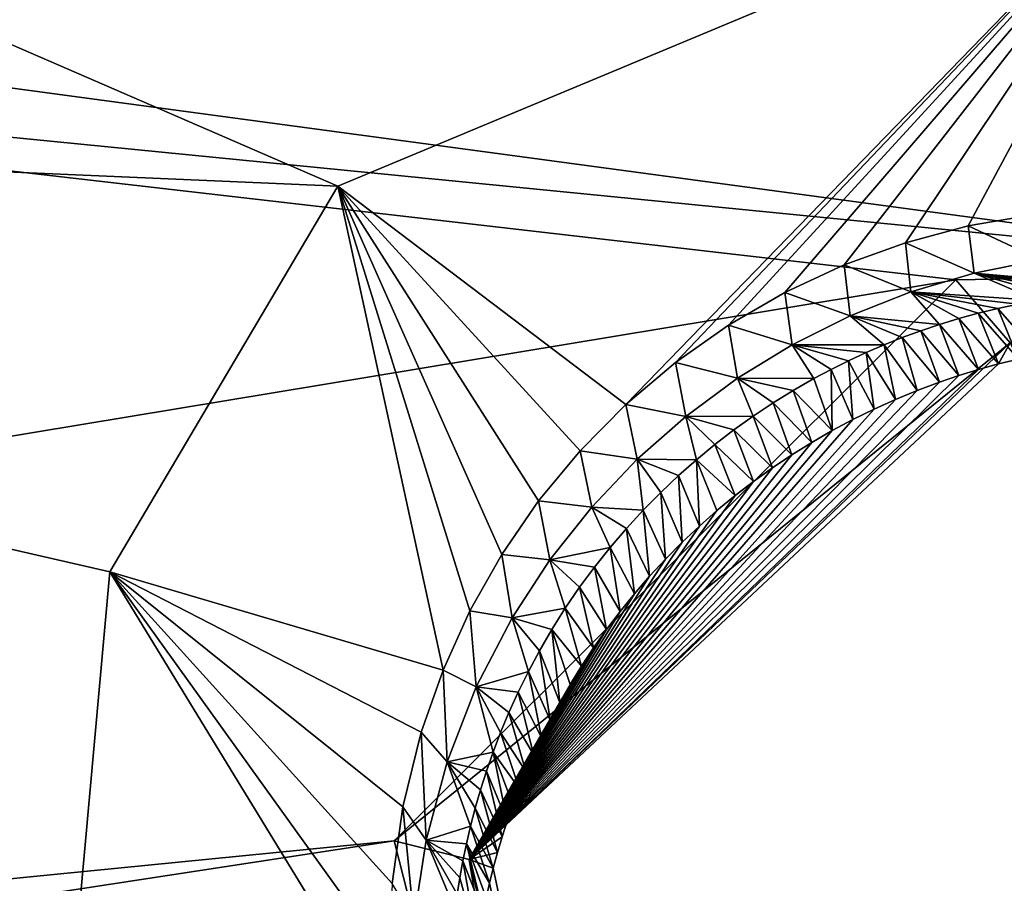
# Model space of a CAD drawing. Header units: millimetres. Extents: x -147 to 294, y -82 to 275.
# Tile 463 of 609: x 203.28 to 206.09, y 241.56 to 244.02. Entities that reach past the tile are written whole.
import ezdxf

# ---------------------------------------------------------------- set-up
doc = ezdxf.new("R2010")
doc.units = ezdxf.units.MM
doc.header["$LTSCALE"] = 67.506716
for name, color, linetype in [('1643', 7, 'CONTINUOUS'), ('1670', 7, 'CONTINUOUS'), ('3783', 7, 'CONTINUOUS'), ('3784', 7, 'CONTINUOUS'), ('3786', 7, 'CONTINUOUS'), ('3787', 7, 'CONTINUOUS'), ('3790', 7, 'CONTINUOUS'), ('499', 7, 'CONTINUOUS'), ('841', 7, 'CONTINUOUS')]:
    doc.layers.add(name, color=color, linetype=linetype)

msp = doc.modelspace()

# ---------------------------------------------------------------- linework, layer by layer
at = {"layer": '1643', "linetype": 'CONTINUOUS'}
for points in [[(200.2318, 245.267, -6.3177), (204.1886, 243.5497, -6.3615), (197.4909, 243.8387, -6.6114), (200.2318, 245.267, -6.3177)], [(206.5782, 244.5473, -6.2096), (204.1886, 243.5497, -6.3615), (200.2318, 245.267, -6.3177), (206.5782, 244.5473, -6.2096)], [(203.4111, 241.0235, -6.6708), (192.5469, 241.0558, -7.3231), (195.8815, 244.3368, -6.6487), (203.4111, 241.0235, -6.6708)], [(197.4909, 243.8387, -6.6114), (203.4111, 241.0235, -6.6708), (195.8815, 244.3368, -6.6487), (197.4909, 243.8387, -6.6114)], [(203.5397, 242.452, -6.5007), (203.4111, 241.0235, -6.6708), (197.4909, 243.8387, -6.6114), (203.5397, 242.452, -6.5007)], [(204.1886, 243.5497, -6.3615), (203.5397, 242.452, -6.5007), (197.4909, 243.8387, -6.6114), (204.1886, 243.5497, -6.3615)]]:
    msp.add_3dface(points, dxfattribs=at)
at = {"layer": '1670', "linetype": 'CONTINUOUS'}
for points in [[(213.4618, 246.7322, -3.7288), (198.5865, 244.4599, -4.1641), (207.1573, 243.304, -4.0113), (213.4618, 246.7322, -3.7288)], [(198.5865, 244.4599, -4.1641), (197.4115, 244.2676, -4.2472), (207.1573, 243.304, -4.0113), (198.5865, 244.4599, -4.1641)], [(197.4115, 244.2676, -4.2472), (184.3451, 239.7066, -6.0448), (205.9488, 243.2832, -4.0343), (197.4115, 244.2676, -4.2472)], [(207.1573, 243.304, -4.0113), (197.4115, 244.2676, -4.2472), (205.9488, 243.2832, -4.0343), (207.1573, 243.304, -4.0113)], [(205.9488, 243.2832, -4.0343), (184.3451, 239.7066, -6.0448), (204.3495, 241.686, -4.246), (205.9488, 243.2832, -4.0343)], [(184.3451, 239.7066, -6.0448), (192.1253, 239.8158, -5.2073), (204.3495, 241.686, -4.246), (184.3451, 239.7066, -6.0448)], [(192.1253, 239.8158, -5.2073), (204.9308, 239.4, -4.4978), (204.3495, 241.686, -4.246), (192.1253, 239.8158, -5.2073)]]:
    msp.add_3dface(points, dxfattribs=at)
at = {"layer": '3783', "linetype": 'CONTINUOUS'}
for points in [[(205.9488, 243.2832, -4.0343), (204.3495, 241.686, -4.246), (206.1031, 243.1038, -4.1499), (205.9488, 243.2832, -4.0343)], [(207.1573, 243.304, -4.0113), (205.9488, 243.2832, -4.0343), (206.1031, 243.1038, -4.1499), (207.1573, 243.304, -4.0113)], [(206.1031, 243.1038, -4.1499), (204.3495, 241.686, -4.246), (204.5627, 241.6326, -4.347), (206.1031, 243.1038, -4.1499)], [(206.1031, 243.1038, -4.1499), (204.5627, 241.6326, -4.347), (206.0696, 243.0434, -4.4004), (206.1031, 243.1038, -4.1499)], [(206.1267, 243.0574, -4.3972), (206.1031, 243.1038, -4.1499), (206.0696, 243.0434, -4.4004), (206.1267, 243.0574, -4.3972)], [(206.0696, 243.0434, -4.4004), (204.5627, 241.6326, -4.347), (206.013, 243.0278, -4.4038), (206.0696, 243.0434, -4.4004)], [(206.013, 243.0278, -4.4038), (204.5627, 241.6326, -4.347), (205.957, 243.0105, -4.4074), (206.013, 243.0278, -4.4038)], [(205.957, 243.0105, -4.4074), (204.5627, 241.6326, -4.347), (205.9015, 242.9917, -4.4111), (205.957, 243.0105, -4.4074)], [(205.9015, 242.9917, -4.4111), (204.5627, 241.6326, -4.347), (205.8388, 242.9682, -4.4155), (205.9015, 242.9917, -4.4111)], [(205.8388, 242.9682, -4.4155), (204.5627, 241.6326, -4.347), (205.7768, 242.9426, -4.4201), (205.8388, 242.9682, -4.4155)], [(205.7768, 242.9426, -4.4201), (204.5627, 241.6326, -4.347), (205.7156, 242.9149, -4.4248), (205.7768, 242.9426, -4.4201)], [(205.7156, 242.9149, -4.4248), (204.5627, 241.6326, -4.347), (205.6553, 242.8852, -4.4297), (205.7156, 242.9149, -4.4248)], [(205.6553, 242.8852, -4.4297), (204.5627, 241.6326, -4.347), (205.5962, 242.8536, -4.4348), (205.6553, 242.8852, -4.4297)], [(205.5962, 242.8536, -4.4348), (204.5627, 241.6326, -4.347), (205.5383, 242.8202, -4.44), (205.5962, 242.8536, -4.4348)], [(205.5383, 242.8202, -4.44), (204.5627, 241.6326, -4.347), (205.4818, 242.785, -4.4454), (205.5383, 242.8202, -4.44)], [(205.4818, 242.785, -4.4454), (204.5627, 241.6326, -4.347), (205.4265, 242.7479, -4.4509), (205.4818, 242.785, -4.4454)], [(205.4265, 242.7479, -4.4509), (204.5627, 241.6326, -4.347), (205.3725, 242.7091, -4.4565), (205.4265, 242.7479, -4.4509)], [(205.3725, 242.7091, -4.4565), (204.5627, 241.6326, -4.347), (205.3198, 242.6685, -4.4622), (205.3725, 242.7091, -4.4565)], [(205.3198, 242.6685, -4.4622), (204.5627, 241.6326, -4.347), (205.2685, 242.6261, -4.4681), (205.3198, 242.6685, -4.4622)], [(205.2685, 242.6261, -4.4681), (204.5627, 241.6326, -4.347), (205.2184, 242.5819, -4.4742), (205.2685, 242.6261, -4.4681)], [(205.2184, 242.5819, -4.4742), (204.5627, 241.6326, -4.347), (205.1695, 242.5357, -4.4804), (205.2184, 242.5819, -4.4742)], [(205.1695, 242.5357, -4.4804), (204.5627, 241.6326, -4.347), (205.1222, 242.4879, -4.4867), (205.1695, 242.5357, -4.4804)], [(205.1222, 242.4879, -4.4867), (204.5627, 241.6326, -4.347), (205.0768, 242.4389, -4.4931), (205.1222, 242.4879, -4.4867)], [(205.0768, 242.4389, -4.4931), (204.5627, 241.6326, -4.347), (205.0338, 242.3892, -4.4995), (205.0768, 242.4389, -4.4931)], [(205.0338, 242.3892, -4.4995), (204.5627, 241.6326, -4.347), (204.9929, 242.3388, -4.5058), (205.0338, 242.3892, -4.4995)], [(204.9929, 242.3388, -4.5058), (204.5627, 241.6326, -4.347), (204.9539, 242.2874, -4.5122), (204.9929, 242.3388, -4.5058)], [(204.9539, 242.2874, -4.5122), (204.5627, 241.6326, -4.347), (204.917, 242.2353, -4.5187), (204.9539, 242.2874, -4.5122)], [(204.917, 242.2353, -4.5187), (204.5627, 241.6326, -4.347), (204.8824, 242.1829, -4.525), (204.917, 242.2353, -4.5187)], [(204.8824, 242.1829, -4.525), (204.5627, 241.6326, -4.347), (204.8503, 242.1309, -4.5313), (204.8824, 242.1829, -4.525)], [(204.8503, 242.1309, -4.5313), (204.5627, 241.6326, -4.347), (204.8208, 242.0798, -4.5374), (204.8503, 242.1309, -4.5313)], [(204.8208, 242.0798, -4.5374), (204.5627, 241.6326, -4.347), (204.7937, 242.0296, -4.5433), (204.8208, 242.0798, -4.5374)], [(204.7937, 242.0296, -4.5433), (204.5627, 241.6326, -4.347), (204.7688, 241.98, -4.5491), (204.7937, 242.0296, -4.5433)], [(204.7688, 241.98, -4.5491), (204.5627, 241.6326, -4.347), (204.7458, 241.9311, -4.5547), (204.7688, 241.98, -4.5491)], [(204.7458, 241.9311, -4.5547), (204.5627, 241.6326, -4.347), (204.7246, 241.8828, -4.5603), (204.7458, 241.9311, -4.5547)], [(204.7246, 241.8828, -4.5603), (204.5627, 241.6326, -4.347), (204.7051, 241.8349, -4.5657), (204.7246, 241.8828, -4.5603)], [(204.7051, 241.8349, -4.5657), (204.5627, 241.6326, -4.347), (204.6873, 241.7879, -4.571), (204.7051, 241.8349, -4.5657)], [(204.6873, 241.7879, -4.571), (204.5627, 241.6326, -4.347), (204.6712, 241.7419, -4.5762), (204.6873, 241.7879, -4.571)], [(204.6712, 241.7419, -4.5762), (204.5627, 241.6326, -4.347), (204.6566, 241.6966, -4.5812), (204.6712, 241.7419, -4.5762)], [(204.3495, 241.686, -4.246), (204.9308, 239.4, -4.4978), (204.5627, 241.6326, -4.347), (204.3495, 241.686, -4.246)], [(204.6566, 241.6966, -4.5812), (204.5627, 241.6326, -4.347), (204.6434, 241.6521, -4.586), (204.6566, 241.6966, -4.5812)], [(204.6434, 241.6521, -4.586), (204.5627, 241.6326, -4.347), (204.6314, 241.6081, -4.5908), (204.6434, 241.6521, -4.586)], [(204.9308, 239.4, -4.4978), (205.0712, 239.5403, -4.5463), (204.5627, 241.6326, -4.347), (204.9308, 239.4, -4.4978)], [(204.5627, 241.6326, -4.347), (205.0712, 239.5403, -4.5463), (204.6314, 241.6081, -4.5908), (204.5627, 241.6326, -4.347)], [(204.6314, 241.6081, -4.5908), (205.0712, 239.5403, -4.5463), (204.6207, 241.5651, -4.5955), (204.6314, 241.6081, -4.5908)], [(204.6207, 241.5651, -4.5955), (205.0712, 239.5403, -4.5463), (204.6112, 241.523, -4.6), (204.6207, 241.5651, -4.5955)]]:
    msp.add_3dface(points, dxfattribs=at)
at = {"layer": '3784', "linetype": 'CONTINUOUS'}
for points in [[(206.0678, 243.2015, -5.0457), (206.1267, 243.0574, -4.3972), (206.0118, 243.1878, -5.0483), (206.0678, 243.2015, -5.0457)], [(206.1246, 243.2137, -5.0434), (206.1842, 243.0698, -4.394), (206.0678, 243.2015, -5.0457), (206.1246, 243.2137, -5.0434)], [(206.1842, 243.0698, -4.394), (206.1267, 243.0574, -4.3972), (206.0678, 243.2015, -5.0457), (206.1842, 243.0698, -4.394)], [(205.9567, 243.1726, -5.0509), (206.013, 243.0278, -4.4038), (205.9024, 243.1561, -5.0538), (205.9567, 243.1726, -5.0509)], [(206.0118, 243.1878, -5.0483), (206.0696, 243.0434, -4.4004), (205.9567, 243.1726, -5.0509), (206.0118, 243.1878, -5.0483)], [(206.0696, 243.0434, -4.4004), (206.013, 243.0278, -4.4038), (205.9567, 243.1726, -5.0509), (206.0696, 243.0434, -4.4004)], [(206.1267, 243.0574, -4.3972), (206.0696, 243.0434, -4.4004), (206.0118, 243.1878, -5.0483), (206.1267, 243.0574, -4.3972)], [(205.8488, 243.138, -5.0567), (205.9015, 242.9917, -4.4111), (205.796, 243.1186, -5.0599), (205.8488, 243.138, -5.0567)], [(205.9024, 243.1561, -5.0538), (205.957, 243.0105, -4.4074), (205.8488, 243.138, -5.0567), (205.9024, 243.1561, -5.0538)], [(205.957, 243.0105, -4.4074), (205.9015, 242.9917, -4.4111), (205.8488, 243.138, -5.0567), (205.957, 243.0105, -4.4074)], [(206.013, 243.0278, -4.4038), (205.957, 243.0105, -4.4074), (205.9024, 243.1561, -5.0538), (206.013, 243.0278, -4.4038)], [(205.796, 243.1186, -5.0599), (205.8388, 242.9682, -4.4155), (205.7441, 243.0979, -5.0631), (205.796, 243.1186, -5.0599)], [(205.9015, 242.9917, -4.4111), (205.8388, 242.9682, -4.4155), (205.796, 243.1186, -5.0599), (205.9015, 242.9917, -4.4111)], [(205.7441, 243.0979, -5.0631), (205.7768, 242.9426, -4.4201), (205.693, 243.0758, -5.0665), (205.7441, 243.0979, -5.0631)], [(205.8388, 242.9682, -4.4155), (205.7768, 242.9426, -4.4201), (205.7441, 243.0979, -5.0631), (205.8388, 242.9682, -4.4155)], [(205.693, 243.0758, -5.0665), (205.7156, 242.9149, -4.4248), (205.6427, 243.0525, -5.0701), (205.693, 243.0758, -5.0665)], [(205.7768, 242.9426, -4.4201), (205.7156, 242.9149, -4.4248), (205.693, 243.0758, -5.0665), (205.7768, 242.9426, -4.4201)], [(205.5931, 243.0278, -5.0737), (205.5962, 242.8536, -4.4348), (205.5443, 243.0018, -5.0776), (205.5931, 243.0278, -5.0737)], [(205.6427, 243.0525, -5.0701), (205.6553, 242.8852, -4.4297), (205.5931, 243.0278, -5.0737), (205.6427, 243.0525, -5.0701)], [(205.6553, 242.8852, -4.4297), (205.5962, 242.8536, -4.4348), (205.5931, 243.0278, -5.0737), (205.6553, 242.8852, -4.4297)], [(205.7156, 242.9149, -4.4248), (205.6553, 242.8852, -4.4297), (205.6427, 243.0525, -5.0701), (205.7156, 242.9149, -4.4248)], [(205.5443, 243.0018, -5.0776), (205.5962, 242.8536, -4.4348), (205.4855, 242.9681, -5.0824), (205.5443, 243.0018, -5.0776)], [(205.4855, 242.9681, -5.0824), (205.5383, 242.8202, -4.44), (205.428, 242.9326, -5.0875), (205.4855, 242.9681, -5.0824)], [(205.5962, 242.8536, -4.4348), (205.5383, 242.8202, -4.44), (205.4855, 242.9681, -5.0824), (205.5962, 242.8536, -4.4348)], [(205.428, 242.9326, -5.0875), (205.4818, 242.785, -4.4454), (205.3716, 242.8951, -5.0928), (205.428, 242.9326, -5.0875)], [(205.5383, 242.8202, -4.44), (205.4818, 242.785, -4.4454), (205.428, 242.9326, -5.0875), (205.5383, 242.8202, -4.44)], [(205.3716, 242.8951, -5.0928), (205.4265, 242.7479, -4.4509), (205.3164, 242.8555, -5.0982), (205.3716, 242.8951, -5.0928)], [(205.4818, 242.785, -4.4454), (205.4265, 242.7479, -4.4509), (205.3716, 242.8951, -5.0928), (205.4818, 242.785, -4.4454)], [(205.3164, 242.8555, -5.0982), (205.3725, 242.7091, -4.4565), (205.2626, 242.8142, -5.1039), (205.3164, 242.8555, -5.0982)], [(205.4265, 242.7479, -4.4509), (205.3725, 242.7091, -4.4565), (205.3164, 242.8555, -5.0982), (205.4265, 242.7479, -4.4509)], [(205.2626, 242.8142, -5.1039), (205.3198, 242.6685, -4.4622), (205.2101, 242.7709, -5.1098), (205.2626, 242.8142, -5.1039)], [(205.3725, 242.7091, -4.4565), (205.3198, 242.6685, -4.4622), (205.2626, 242.8142, -5.1039), (205.3725, 242.7091, -4.4565)], [(205.2101, 242.7709, -5.1098), (205.2184, 242.5819, -4.4742), (205.1586, 242.7255, -5.1159), (205.2101, 242.7709, -5.1098)], [(205.3198, 242.6685, -4.4622), (205.2685, 242.6261, -4.4681), (205.2101, 242.7709, -5.1098), (205.3198, 242.6685, -4.4622)], [(205.2685, 242.6261, -4.4681), (205.2184, 242.5819, -4.4742), (205.2101, 242.7709, -5.1098), (205.2685, 242.6261, -4.4681)], [(205.1586, 242.7255, -5.1159), (205.1695, 242.5357, -4.4804), (205.1082, 242.6777, -5.1223), (205.1586, 242.7255, -5.1159)], [(205.2184, 242.5819, -4.4742), (205.1695, 242.5357, -4.4804), (205.1586, 242.7255, -5.1159), (205.2184, 242.5819, -4.4742)], [(205.1082, 242.6777, -5.1223), (205.1222, 242.4879, -4.4867), (205.0587, 242.6274, -5.1289), (205.1082, 242.6777, -5.1223)], [(205.1695, 242.5357, -4.4804), (205.1222, 242.4879, -4.4867), (205.1082, 242.6777, -5.1223), (205.1695, 242.5357, -4.4804)], [(205.0587, 242.6274, -5.1289), (205.0768, 242.4389, -4.4931), (205.0105, 242.575, -5.1358), (205.0587, 242.6274, -5.1289)], [(205.1222, 242.4879, -4.4867), (205.0768, 242.4389, -4.4931), (205.0587, 242.6274, -5.1289), (205.1222, 242.4879, -4.4867)], [(205.0105, 242.575, -5.1358), (205.0338, 242.3892, -4.4995), (204.9641, 242.5207, -5.1429), (205.0105, 242.575, -5.1358)], [(205.0768, 242.4389, -4.4931), (205.0338, 242.3892, -4.4995), (205.0105, 242.575, -5.1358), (205.0768, 242.4389, -4.4931)], [(204.9641, 242.5207, -5.1429), (204.9929, 242.3388, -4.5058), (204.9199, 242.465, -5.1501), (204.9641, 242.5207, -5.1429)], [(205.0338, 242.3892, -4.4995), (204.9929, 242.3388, -4.5058), (204.9641, 242.5207, -5.1429), (205.0338, 242.3892, -4.4995)], [(204.9199, 242.465, -5.1501), (204.9539, 242.2874, -4.5122), (204.8774, 242.4074, -5.1575), (204.9199, 242.465, -5.1501)], [(204.9929, 242.3388, -4.5058), (204.9539, 242.2874, -4.5122), (204.9199, 242.465, -5.1501), (204.9929, 242.3388, -4.5058)], [(204.8774, 242.4074, -5.1575), (204.917, 242.2353, -4.5187), (204.8367, 242.3477, -5.1651), (204.8774, 242.4074, -5.1575)], [(204.9539, 242.2874, -4.5122), (204.917, 242.2353, -4.5187), (204.8774, 242.4074, -5.1575), (204.9539, 242.2874, -4.5122)], [(204.8367, 242.3477, -5.1651), (204.8824, 242.1829, -4.525), (204.7984, 242.2871, -5.1728), (204.8367, 242.3477, -5.1651)], [(204.917, 242.2353, -4.5187), (204.8824, 242.1829, -4.525), (204.8367, 242.3477, -5.1651), (204.917, 242.2353, -4.5187)], [(204.7984, 242.2871, -5.1728), (204.8208, 242.0798, -4.5374), (204.7633, 242.2267, -5.1804), (204.7984, 242.2871, -5.1728)], [(204.8824, 242.1829, -4.525), (204.8503, 242.1309, -4.5313), (204.7984, 242.2871, -5.1728), (204.8824, 242.1829, -4.525)], [(204.8503, 242.1309, -4.5313), (204.8208, 242.0798, -4.5374), (204.7984, 242.2871, -5.1728), (204.8503, 242.1309, -4.5313)], [(204.7633, 242.2267, -5.1804), (204.7937, 242.0296, -4.5433), (204.7315, 242.1674, -5.1878), (204.7633, 242.2267, -5.1804)], [(204.8208, 242.0798, -4.5374), (204.7937, 242.0296, -4.5433), (204.7633, 242.2267, -5.1804), (204.8208, 242.0798, -4.5374)], [(204.7315, 242.1674, -5.1878), (204.7688, 241.98, -4.5491), (204.7025, 242.1089, -5.1951), (204.7315, 242.1674, -5.1878)], [(204.7937, 242.0296, -4.5433), (204.7688, 241.98, -4.5491), (204.7315, 242.1674, -5.1878), (204.7937, 242.0296, -4.5433)], [(204.7025, 242.1089, -5.1951), (204.7458, 241.9311, -4.5547), (204.6761, 242.0511, -5.2022), (204.7025, 242.1089, -5.1951)], [(204.7688, 241.98, -4.5491), (204.7458, 241.9311, -4.5547), (204.7025, 242.1089, -5.1951), (204.7688, 241.98, -4.5491)], [(204.6761, 242.0511, -5.2022), (204.7246, 241.8828, -4.5603), (204.6523, 241.9943, -5.2092), (204.6761, 242.0511, -5.2022)], [(204.7458, 241.9311, -4.5547), (204.7246, 241.8828, -4.5603), (204.6761, 242.0511, -5.2022), (204.7458, 241.9311, -4.5547)], [(204.6523, 241.9943, -5.2092), (204.7051, 241.8349, -4.5657), (204.6309, 241.9384, -5.2161), (204.6523, 241.9943, -5.2092)], [(204.7246, 241.8828, -4.5603), (204.7051, 241.8349, -4.5657), (204.6523, 241.9943, -5.2092), (204.7246, 241.8828, -4.5603)], [(204.6309, 241.9384, -5.2161), (204.6712, 241.7419, -4.5762), (204.6119, 241.8839, -5.2227), (204.6309, 241.9384, -5.2161)], [(204.7051, 241.8349, -4.5657), (204.6873, 241.7879, -4.571), (204.6309, 241.9384, -5.2161), (204.7051, 241.8349, -4.5657)], [(204.6873, 241.7879, -4.571), (204.6712, 241.7419, -4.5762), (204.6309, 241.9384, -5.2161), (204.6873, 241.7879, -4.571)], [(204.6119, 241.8839, -5.2227), (204.6566, 241.6966, -4.5812), (204.5949, 241.8307, -5.2292), (204.6119, 241.8839, -5.2227)], [(204.6712, 241.7419, -4.5762), (204.6566, 241.6966, -4.5812), (204.6119, 241.8839, -5.2227), (204.6712, 241.7419, -4.5762)], [(204.5949, 241.8307, -5.2292), (204.6434, 241.6521, -4.586), (204.5799, 241.7786, -5.2355), (204.5949, 241.8307, -5.2292)], [(204.6566, 241.6966, -4.5812), (204.6434, 241.6521, -4.586), (204.5949, 241.8307, -5.2292), (204.6566, 241.6966, -4.5812)], [(204.5799, 241.7786, -5.2355), (204.6314, 241.6081, -4.5908), (204.5666, 241.7273, -5.2417), (204.5799, 241.7786, -5.2355)], [(204.6434, 241.6521, -4.586), (204.6314, 241.6081, -4.5908), (204.5799, 241.7786, -5.2355), (204.6434, 241.6521, -4.586)], [(204.5666, 241.7273, -5.2417), (204.6207, 241.5651, -4.5955), (204.555, 241.6772, -5.2477), (204.5666, 241.7273, -5.2417)], [(204.6314, 241.6081, -4.5908), (204.6207, 241.5651, -4.5955), (204.5666, 241.7273, -5.2417), (204.6314, 241.6081, -4.5908)], [(204.555, 241.6772, -5.2477), (204.6028, 241.4817, -4.6044), (204.545, 241.6283, -5.2535), (204.555, 241.6772, -5.2477)], [(204.6207, 241.5651, -4.5955), (204.6112, 241.523, -4.6), (204.555, 241.6772, -5.2477), (204.6207, 241.5651, -4.5955)], [(204.6112, 241.523, -4.6), (204.6028, 241.4817, -4.6044), (204.555, 241.6772, -5.2477), (204.6112, 241.523, -4.6)], [(204.545, 241.6283, -5.2535), (204.5878, 241.3939, -4.6137), (204.5365, 241.5805, -5.2592), (204.545, 241.6283, -5.2535)], [(204.6028, 241.4817, -4.6044), (204.5878, 241.3939, -4.6137), (204.545, 241.6283, -5.2535), (204.6028, 241.4817, -4.6044)], [(204.5365, 241.5805, -5.2592), (204.5878, 241.3939, -4.6137), (204.5292, 241.5338, -5.2648), (204.5365, 241.5805, -5.2592)]]:
    msp.add_3dface(points, dxfattribs=at)
at = {"layer": '3786', "linetype": 'CONTINUOUS'}
for points in [[(206.1892, 243.3403, -5.0292), (206.5455, 243.2532, -5.0315), (206.0008, 243.302, -5.0367), (206.1892, 243.3403, -5.0292)], [(206.0008, 243.302, -5.0367), (206.1823, 243.2243, -5.0411), (205.8201, 243.2486, -5.0459), (206.0008, 243.302, -5.0367)], [(206.5455, 243.2532, -5.0315), (206.4829, 243.2528, -5.0326), (206.0008, 243.302, -5.0367), (206.5455, 243.2532, -5.0315)], [(206.4829, 243.2528, -5.0326), (206.4212, 243.2506, -5.034), (206.0008, 243.302, -5.0367), (206.4829, 243.2528, -5.0326)], [(206.4212, 243.2506, -5.034), (206.3603, 243.2465, -5.0355), (206.0008, 243.302, -5.0367), (206.4212, 243.2506, -5.034)], [(206.3603, 243.2465, -5.0355), (206.3001, 243.2408, -5.0372), (206.0008, 243.302, -5.0367), (206.3603, 243.2465, -5.0355)], [(206.3001, 243.2408, -5.0372), (206.2408, 243.2334, -5.0391), (206.0008, 243.302, -5.0367), (206.3001, 243.2408, -5.0372)], [(206.2408, 243.2334, -5.0391), (206.1823, 243.2243, -5.0411), (206.0008, 243.302, -5.0367), (206.2408, 243.2334, -5.0391)], [(205.8201, 243.2486, -5.0459), (205.9024, 243.1561, -5.0538), (205.6473, 243.1804, -5.0566), (205.8201, 243.2486, -5.0459)], [(206.1823, 243.2243, -5.0411), (206.1246, 243.2137, -5.0434), (205.8201, 243.2486, -5.0459), (206.1823, 243.2243, -5.0411)], [(206.1246, 243.2137, -5.0434), (206.0678, 243.2015, -5.0457), (205.8201, 243.2486, -5.0459), (206.1246, 243.2137, -5.0434)], [(206.0678, 243.2015, -5.0457), (206.0118, 243.1878, -5.0483), (205.8201, 243.2486, -5.0459), (206.0678, 243.2015, -5.0457)], [(206.0118, 243.1878, -5.0483), (205.9567, 243.1726, -5.0509), (205.8201, 243.2486, -5.0459), (206.0118, 243.1878, -5.0483)], [(205.9567, 243.1726, -5.0509), (205.9024, 243.1561, -5.0538), (205.8201, 243.2486, -5.0459), (205.9567, 243.1726, -5.0509)], [(205.6473, 243.1804, -5.0566), (205.7441, 243.0979, -5.0631), (205.4829, 243.0982, -5.0688), (205.6473, 243.1804, -5.0566)], [(205.9024, 243.1561, -5.0538), (205.8488, 243.138, -5.0567), (205.6473, 243.1804, -5.0566), (205.9024, 243.1561, -5.0538)], [(205.8488, 243.138, -5.0567), (205.796, 243.1186, -5.0599), (205.6473, 243.1804, -5.0566), (205.8488, 243.138, -5.0567)], [(205.796, 243.1186, -5.0599), (205.7441, 243.0979, -5.0631), (205.6473, 243.1804, -5.0566), (205.796, 243.1186, -5.0599)], [(205.4829, 243.0982, -5.0688), (205.5443, 243.0018, -5.0776), (205.3269, 243.0027, -5.0824), (205.4829, 243.0982, -5.0688)], [(205.7441, 243.0979, -5.0631), (205.693, 243.0758, -5.0665), (205.4829, 243.0982, -5.0688), (205.7441, 243.0979, -5.0631)], [(205.693, 243.0758, -5.0665), (205.6427, 243.0525, -5.0701), (205.4829, 243.0982, -5.0688), (205.693, 243.0758, -5.0665)], [(205.6427, 243.0525, -5.0701), (205.5931, 243.0278, -5.0737), (205.4829, 243.0982, -5.0688), (205.6427, 243.0525, -5.0701)], [(205.5931, 243.0278, -5.0737), (205.5443, 243.0018, -5.0776), (205.4829, 243.0982, -5.0688), (205.5931, 243.0278, -5.0737)], [(205.3269, 243.0027, -5.0824), (205.3716, 242.8951, -5.0928), (205.1795, 242.8941, -5.0974), (205.3269, 243.0027, -5.0824)], [(205.5443, 243.0018, -5.0776), (205.4855, 242.9681, -5.0824), (205.3269, 243.0027, -5.0824), (205.5443, 243.0018, -5.0776)], [(205.4855, 242.9681, -5.0824), (205.428, 242.9326, -5.0875), (205.3269, 243.0027, -5.0824), (205.4855, 242.9681, -5.0824)], [(205.428, 242.9326, -5.0875), (205.3716, 242.8951, -5.0928), (205.3269, 243.0027, -5.0824), (205.428, 242.9326, -5.0875)], [(205.1795, 242.8941, -5.0974), (205.2101, 242.7709, -5.1098), (205.041, 242.772, -5.1139), (205.1795, 242.8941, -5.0974)], [(205.3716, 242.8951, -5.0928), (205.3164, 242.8555, -5.0982), (205.1795, 242.8941, -5.0974), (205.3716, 242.8951, -5.0928)], [(205.3164, 242.8555, -5.0982), (205.2626, 242.8142, -5.1039), (205.1795, 242.8941, -5.0974), (205.3164, 242.8555, -5.0982)], [(205.2626, 242.8142, -5.1039), (205.2101, 242.7709, -5.1098), (205.1795, 242.8941, -5.0974), (205.2626, 242.8142, -5.1039)], [(205.041, 242.772, -5.1139), (205.0587, 242.6274, -5.1289), (204.9119, 242.6359, -5.1318), (205.041, 242.772, -5.1139)], [(205.2101, 242.7709, -5.1098), (205.1586, 242.7255, -5.1159), (205.041, 242.772, -5.1139), (205.2101, 242.7709, -5.1098)], [(205.1586, 242.7255, -5.1159), (205.1082, 242.6777, -5.1223), (205.041, 242.772, -5.1139), (205.1586, 242.7255, -5.1159)], [(205.1082, 242.6777, -5.1223), (205.0587, 242.6274, -5.1289), (205.041, 242.772, -5.1139), (205.1082, 242.6777, -5.1223)], [(204.9119, 242.6359, -5.1318), (204.9641, 242.5207, -5.1429), (204.7925, 242.4853, -5.1513), (204.9119, 242.6359, -5.1318)], [(205.0587, 242.6274, -5.1289), (205.0105, 242.575, -5.1358), (204.9119, 242.6359, -5.1318), (205.0587, 242.6274, -5.1289)], [(205.0105, 242.575, -5.1358), (204.9641, 242.5207, -5.1429), (204.9119, 242.6359, -5.1318), (205.0105, 242.575, -5.1358)], [(204.9641, 242.5207, -5.1429), (204.9199, 242.465, -5.1501), (204.7925, 242.4853, -5.1513), (204.9641, 242.5207, -5.1429)], [(204.7925, 242.4853, -5.1513), (204.8367, 242.3477, -5.1651), (204.6851, 242.3201, -5.1722), (204.7925, 242.4853, -5.1513)], [(204.9199, 242.465, -5.1501), (204.8774, 242.4074, -5.1575), (204.7925, 242.4853, -5.1513), (204.9199, 242.465, -5.1501)], [(204.8774, 242.4074, -5.1575), (204.8367, 242.3477, -5.1651), (204.7925, 242.4853, -5.1513), (204.8774, 242.4074, -5.1575)], [(204.8367, 242.3477, -5.1651), (204.7984, 242.2871, -5.1728), (204.6851, 242.3201, -5.1722), (204.8367, 242.3477, -5.1651)], [(204.6851, 242.3201, -5.1722), (204.7315, 242.1674, -5.1878), (204.5833, 242.1237, -5.1968), (204.6851, 242.3201, -5.1722)], [(204.7984, 242.2871, -5.1728), (204.7633, 242.2267, -5.1804), (204.6851, 242.3201, -5.1722), (204.7984, 242.2871, -5.1728)], [(204.7633, 242.2267, -5.1804), (204.7315, 242.1674, -5.1878), (204.6851, 242.3201, -5.1722), (204.7633, 242.2267, -5.1804)], [(204.7315, 242.1674, -5.1878), (204.7025, 242.1089, -5.1951), (204.5833, 242.1237, -5.1968), (204.7315, 242.1674, -5.1878)], [(204.5833, 242.1237, -5.1968), (204.6309, 241.9384, -5.2161), (204.5006, 241.9104, -5.223), (204.5833, 242.1237, -5.1968)], [(204.7025, 242.1089, -5.1951), (204.6761, 242.0511, -5.2022), (204.5833, 242.1237, -5.1968), (204.7025, 242.1089, -5.1951)], [(204.6761, 242.0511, -5.2022), (204.6523, 241.9943, -5.2092), (204.5833, 242.1237, -5.1968), (204.6761, 242.0511, -5.2022)], [(204.6523, 241.9943, -5.2092), (204.6309, 241.9384, -5.2161), (204.5833, 242.1237, -5.1968), (204.6523, 241.9943, -5.2092)], [(204.6309, 241.9384, -5.2161), (204.6119, 241.8839, -5.2227), (204.5006, 241.9104, -5.223), (204.6309, 241.9384, -5.2161)], [(204.5006, 241.9104, -5.223), (204.5666, 241.7273, -5.2417), (204.4409, 241.6878, -5.2499), (204.5006, 241.9104, -5.223)], [(204.6119, 241.8839, -5.2227), (204.5949, 241.8307, -5.2292), (204.5006, 241.9104, -5.223), (204.6119, 241.8839, -5.2227)], [(204.5949, 241.8307, -5.2292), (204.5799, 241.7786, -5.2355), (204.5006, 241.9104, -5.223), (204.5949, 241.8307, -5.2292)], [(204.5799, 241.7786, -5.2355), (204.5666, 241.7273, -5.2417), (204.5006, 241.9104, -5.223), (204.5799, 241.7786, -5.2355)], [(204.5666, 241.7273, -5.2417), (204.555, 241.6772, -5.2477), (204.4409, 241.6878, -5.2499), (204.5666, 241.7273, -5.2417)], [(204.4409, 241.6878, -5.2499), (204.5232, 241.488, -5.2702), (204.4056, 241.4602, -5.2769), (204.4409, 241.6878, -5.2499)], [(204.555, 241.6772, -5.2477), (204.545, 241.6283, -5.2535), (204.4409, 241.6878, -5.2499), (204.555, 241.6772, -5.2477)], [(204.545, 241.6283, -5.2535), (204.5365, 241.5805, -5.2592), (204.4409, 241.6878, -5.2499), (204.545, 241.6283, -5.2535)], [(204.5365, 241.5805, -5.2592), (204.5292, 241.5338, -5.2648), (204.4409, 241.6878, -5.2499), (204.5365, 241.5805, -5.2592)], [(204.5292, 241.5338, -5.2648), (204.5232, 241.488, -5.2702), (204.4409, 241.6878, -5.2499), (204.5292, 241.5338, -5.2648)]]:
    msp.add_3dface(points, dxfattribs=at)
at = {"layer": '3787', "linetype": 'CONTINUOUS'}
for points in [[(206.1671, 243.4684, -5.4949), (206.1892, 243.3403, -5.0292), (205.984, 243.4363, -5.509), (206.1671, 243.4684, -5.4949)], [(205.984, 243.4363, -5.509), (206.0008, 243.302, -5.0367), (205.805, 243.3887, -5.5239), (205.984, 243.4363, -5.509)], [(206.1892, 243.3403, -5.0292), (206.0008, 243.302, -5.0367), (205.984, 243.4363, -5.509), (206.1892, 243.3403, -5.0292)], [(205.805, 243.3887, -5.5239), (205.8201, 243.2486, -5.0459), (205.6302, 243.3254, -5.5395), (205.805, 243.3887, -5.5239)], [(206.0008, 243.302, -5.0367), (205.8201, 243.2486, -5.0459), (205.805, 243.3887, -5.5239), (206.0008, 243.302, -5.0367)], [(205.6302, 243.3254, -5.5395), (205.6473, 243.1804, -5.0566), (205.4613, 243.2466, -5.5557), (205.6302, 243.3254, -5.5395)], [(205.8201, 243.2486, -5.0459), (205.6473, 243.1804, -5.0566), (205.6302, 243.3254, -5.5395), (205.8201, 243.2486, -5.0459)], [(205.4613, 243.2466, -5.5557), (205.4829, 243.0982, -5.0688), (205.3008, 243.1535, -5.5724), (205.4613, 243.2466, -5.5557)], [(205.6473, 243.1804, -5.0566), (205.4829, 243.0982, -5.0688), (205.4613, 243.2466, -5.5557), (205.6473, 243.1804, -5.0566)], [(205.3008, 243.1535, -5.5724), (205.3269, 243.0027, -5.0824), (205.1504, 243.0476, -5.5892), (205.3008, 243.1535, -5.5724)], [(205.4829, 243.0982, -5.0688), (205.3269, 243.0027, -5.0824), (205.3008, 243.1535, -5.5724), (205.4829, 243.0982, -5.0688)], [(205.1504, 243.0476, -5.5892), (205.1795, 242.8941, -5.0974), (205.0093, 242.9284, -5.6062), (205.1504, 243.0476, -5.5892)], [(205.3269, 243.0027, -5.0824), (205.1795, 242.8941, -5.0974), (205.1504, 243.0476, -5.5892), (205.3269, 243.0027, -5.0824)], [(205.0093, 242.9284, -5.6062), (205.041, 242.772, -5.1139), (204.8789, 242.7965, -5.6235), (205.0093, 242.9284, -5.6062)], [(205.1795, 242.8941, -5.0974), (205.041, 242.772, -5.1139), (205.0093, 242.9284, -5.6062), (205.1795, 242.8941, -5.0974)], [(204.8789, 242.7965, -5.6235), (204.9119, 242.6359, -5.1318), (204.7605, 242.6533, -5.6408), (204.8789, 242.7965, -5.6235)], [(205.041, 242.772, -5.1139), (204.9119, 242.6359, -5.1318), (204.8789, 242.7965, -5.6235), (205.041, 242.772, -5.1139)], [(204.7605, 242.6533, -5.6408), (204.7925, 242.4853, -5.1513), (204.6558, 242.5009, -5.658), (204.7605, 242.6533, -5.6408)], [(204.9119, 242.6359, -5.1318), (204.7925, 242.4853, -5.1513), (204.7605, 242.6533, -5.6408), (204.9119, 242.6359, -5.1318)], [(204.6558, 242.5009, -5.658), (204.6851, 242.3201, -5.1722), (204.5651, 242.3403, -5.6747), (204.6558, 242.5009, -5.658)], [(204.7925, 242.4853, -5.1513), (204.6851, 242.3201, -5.1722), (204.6558, 242.5009, -5.658), (204.7925, 242.4853, -5.1513)], [(204.5651, 242.3403, -5.6747), (204.5833, 242.1237, -5.1968), (204.4886, 242.1716, -5.6911), (204.5651, 242.3403, -5.6747)], [(204.6851, 242.3201, -5.1722), (204.5833, 242.1237, -5.1968), (204.5651, 242.3403, -5.6747), (204.6851, 242.3201, -5.1722)], [(204.4886, 242.1716, -5.6911), (204.5006, 241.9104, -5.223), (204.4267, 241.9949, -5.7071), (204.4886, 242.1716, -5.6911)], [(204.5833, 242.1237, -5.1968), (204.5006, 241.9104, -5.223), (204.4886, 242.1716, -5.6911), (204.5833, 242.1237, -5.1968)], [(204.4267, 241.9949, -5.7071), (204.4409, 241.6878, -5.2499), (204.3742, 241.7824, -5.7247), (204.4267, 241.9949, -5.7071)], [(204.5006, 241.9104, -5.223), (204.4409, 241.6878, -5.2499), (204.4267, 241.9949, -5.7071), (204.5006, 241.9104, -5.223)], [(204.3742, 241.7824, -5.7247), (204.4056, 241.4602, -5.2769), (204.3435, 241.5642, -5.741), (204.3742, 241.7824, -5.7247)], [(204.4409, 241.6878, -5.2499), (204.4056, 241.4602, -5.2769), (204.3742, 241.7824, -5.7247), (204.4409, 241.6878, -5.2499)]]:
    msp.add_3dface(points, dxfattribs=at)
at = {"layer": '3790', "linetype": 'CONTINUOUS'}
for points in [[(204.1886, 243.5497, -6.3615), (206.5782, 244.5473, -6.2096), (205.0093, 242.9284, -5.6062), (204.1886, 243.5497, -6.3615)], [(206.5782, 244.5473, -6.2096), (205.1504, 243.0476, -5.5892), (205.0093, 242.9284, -5.6062), (206.5782, 244.5473, -6.2096)], [(206.5782, 244.5473, -6.2096), (205.3008, 243.1535, -5.5724), (205.1504, 243.0476, -5.5892), (206.5782, 244.5473, -6.2096)], [(206.5782, 244.5473, -6.2096), (205.4613, 243.2466, -5.5557), (205.3008, 243.1535, -5.5724), (206.5782, 244.5473, -6.2096)], [(206.5782, 244.5473, -6.2096), (205.6302, 243.3254, -5.5395), (205.4613, 243.2466, -5.5557), (206.5782, 244.5473, -6.2096)], [(206.5782, 244.5473, -6.2096), (205.805, 243.3887, -5.5239), (205.6302, 243.3254, -5.5395), (206.5782, 244.5473, -6.2096)], [(206.5782, 244.5473, -6.2096), (205.984, 243.4363, -5.509), (205.805, 243.3887, -5.5239), (206.5782, 244.5473, -6.2096)], [(206.5782, 244.5473, -6.2096), (206.1671, 243.4684, -5.4949), (205.984, 243.4363, -5.509), (206.5782, 244.5473, -6.2096)], [(203.5397, 242.452, -6.5007), (204.1886, 243.5497, -6.3615), (204.4886, 242.1716, -5.6911), (203.5397, 242.452, -6.5007)], [(204.1886, 243.5497, -6.3615), (205.0093, 242.9284, -5.6062), (204.8789, 242.7965, -5.6235), (204.1886, 243.5497, -6.3615)], [(204.1886, 243.5497, -6.3615), (204.8789, 242.7965, -5.6235), (204.7605, 242.6533, -5.6408), (204.1886, 243.5497, -6.3615)], [(204.1886, 243.5497, -6.3615), (204.7605, 242.6533, -5.6408), (204.6558, 242.5009, -5.658), (204.1886, 243.5497, -6.3615)], [(204.1886, 243.5497, -6.3615), (204.6558, 242.5009, -5.658), (204.5651, 242.3403, -5.6747), (204.1886, 243.5497, -6.3615)], [(204.1886, 243.5497, -6.3615), (204.5651, 242.3403, -5.6747), (204.4886, 242.1716, -5.6911), (204.1886, 243.5497, -6.3615)], [(203.4111, 241.0235, -6.6708), (203.5397, 242.452, -6.5007), (204.3487, 241.1281, -5.7693), (203.4111, 241.0235, -6.6708)], [(203.5397, 242.452, -6.5007), (204.4886, 242.1716, -5.6911), (204.4267, 241.9949, -5.7071), (203.5397, 242.452, -6.5007)], [(203.5397, 242.452, -6.5007), (204.4267, 241.9949, -5.7071), (204.3742, 241.7824, -5.7247), (203.5397, 242.452, -6.5007)], [(203.5397, 242.452, -6.5007), (204.3742, 241.7824, -5.7247), (204.3435, 241.5642, -5.741), (203.5397, 242.452, -6.5007)], [(203.5397, 242.452, -6.5007), (204.3435, 241.5642, -5.741), (204.3352, 241.3446, -5.756), (203.5397, 242.452, -6.5007)], [(203.5397, 242.452, -6.5007), (204.3352, 241.3446, -5.756), (204.3487, 241.1281, -5.7693), (203.5397, 242.452, -6.5007)]]:
    msp.add_3dface(points, dxfattribs=at)
at = {"layer": '499', "linetype": 'CONTINUOUS'}
for points in [[(189.7696, 260.8421, -19.4657), (211.4978, 250.5133, -27.9949), (192.7815, 240.2614, -27.4084), (189.7696, 260.8421, -19.4657)], [(192.7815, 240.2614, -27.4084), (211.4978, 250.5133, -27.9949), (206.3686, 237.4971, -31.4334), (192.7815, 240.2614, -27.4084)]]:
    msp.add_3dface(points, dxfattribs=at)
at = {"layer": '841', "linetype": 'CONTINUOUS'}
for points in [[(210.9552, 266.206, -18.8717), (191.5913, 251.9394, -20.2239), (219.8086, 241.4604, -31.151), (210.9552, 266.206, -18.8717)], [(191.5913, 251.9394, -20.2239), (180.0209, 232.0505, -23.733), (209.084, 231.2837, -32.4407), (191.5913, 251.9394, -20.2239)], [(219.8086, 241.4604, -31.151), (191.5913, 251.9394, -20.2239), (209.084, 231.2837, -32.4407), (219.8086, 241.4604, -31.151)]]:
    msp.add_3dface(points, dxfattribs=at)

doc.saveas('drawing.dxf')
